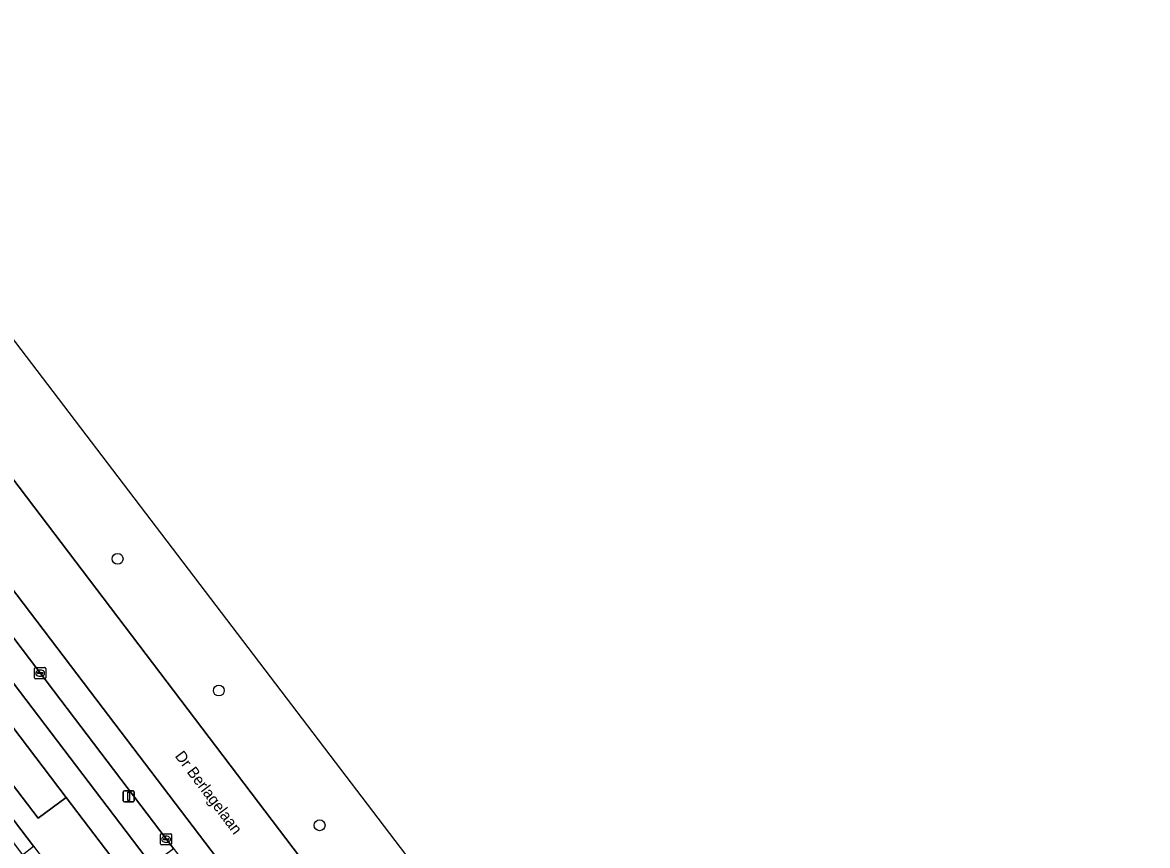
# Model space of a CAD drawing. Extents: x 160023 to 161302, y 384750 to 385707.
# Drawn here: x 160456 to 160557, y 385487 to 385560.9 of the extents above; entities that cross this region are included whole.
import ezdxf

# ---------------------------------------------------------------- set-up
doc = ezdxf.new("R2010")
doc.units = 0
for name, color, linetype in [('IMGEO_Berm_groen', 7, 'Continuous'), ('IMGEO_Boom', 7, 'Continuous'), ('IMGEO_Erf', 7, 'Continuous'), ('IMGEO_Fietspad_gesloten', 7, 'Continuous'), ('IMGEO_Kolk', 7, 'Continuous'), ('IMGEO_Lichtmast', 7, 'Continuous'), ('IMGEO_Openbare_ruimte_label', 7, 'Continuous'), ('IMGEO_Parkeervlak_open', 7, 'Continuous'), ('IMGEO_Rijbaan_lokaal_gesloten', 7, 'Continuous'), ('IMGEO_Voetpad_open', 7, 'Continuous')]:
    doc.layers.add(name, color=color, linetype=linetype)

msp = doc.modelspace()

# ---------------------------------------------------------------- linework, layer by layer
at = {"layer": 'IMGEO_Berm_groen'}
msp.add_lwpolyline([(160490.93, 385485.53), (160435.89, 385557.74), (160429.88, 385553.16), (160470.25, 385500), (160484.76, 385480.89), (160490.93, 385485.53)], dxfattribs=at)
for points in [[(160459.48, 385500), (160452.43, 385509.28), (160452.15, 385509.65), (160450.16, 385508.17), (160467.61, 385485.21), (160469.59, 385486.69)], [(160449.61, 385504.89), (160447.06, 385503.01), (160457.45, 385489.41), (160459.97, 385491.27)]]:
    msp.add_lwpolyline(points, close=True, dxfattribs=at)
at = {"layer": 'IMGEO_Boom'}
for centre in [(160464.58, 385512.7), (160473.67, 385500.87), (160482.72, 385488.77)]:
    msp.add_circle(centre, 0.489, dxfattribs=at)
at = {"layer": 'IMGEO_Erf'}
msp.add_lwpolyline([(160445.52, 385490.65), (160450.02, 385494.06), (160456.04, 385486.13), (160457.04, 385486.9), (160445.28, 385502.35), (160444.29, 385501.6), (160439.66, 385498.09), (160409.05, 385474.83), (160414.79, 385467.31), (160414.85, 385467.36), (160419.18, 385470.65), (160423.52, 385473.94), (160427.85, 385477.23), (160432.19, 385480.53), (160436.52, 385483.82), (160441.02, 385487.23)], close=True, dxfattribs=at)
at = {"layer": 'IMGEO_Fietspad_gesloten'}
for points in [[(160557.04, 385367.72), (160554.06, 385371.46), (160553.93, 385371.64), (160547.01, 385380.75), (160546.85, 385380.96), (160539.86, 385390.15), (160538.06, 385392.57), (160536.37, 385394.76), (160526.05, 385408.31), (160523.19, 385412.06), (160521.37, 385414.47), (160507.77, 385432.39), (160506.86, 385433.59), (160496.7, 385446.99), (160495.79, 385448.19), (160486.21, 385460.81), (160482.07, 385466.26), (160477.88, 385471.7), (160476.05, 385474.13), (160468.51, 385483.99), (160467.61, 385485.21), (160450.16, 385508.17)], [(160449.61, 385504.89), (160459.97, 385491.27), (160463.97, 385486.01), (160472.5, 385474.79), (160473.39, 385473.63), (160493.83, 385446.74), (160494.76, 385445.52), (160504.97, 385432.1), (160505.9, 385430.88), (160519.7, 385412.72), (160520.51, 385411.65), (160520.61, 385411.51), (160523.31, 385407.99), (160534.37, 385393.46), (160554.32, 385367.16)]]:
    msp.add_lwpolyline(points, dxfattribs=at)
at = {"layer": 'IMGEO_Kolk'}
for p, q in [((160457.13, 385502.01), (160457.13, 385502.86)), ((160457.21, 385502.94), (160458.06, 385502.94)), ((160457.62, 385502.71), (160457.64, 385502.71)), ((160458.13, 385502.86), (160458.13, 385502.01)), ((160458.06, 385501.93), (160457.21, 385501.93)), ((160457.39, 385502.43), (160457.39, 385502.44)), ((160457.43, 385502.48), (160457.83, 385502.48)), ((160457.83, 385502.39), (160457.43, 385502.39)), ((160457.64, 385502.16), (160457.62, 385502.16)), ((160457.87, 385502.44), (160457.87, 385502.43)), ((160468.43, 385487.09), (160468.43, 385487.94)), ((160468.5, 385488.01), (160469.36, 385488.01)), ((160468.69, 385487.51), (160468.69, 385487.52)), ((160468.73, 385487.56), (160469.13, 385487.56)), ((160469.13, 385487.47), (160468.73, 385487.47)), ((160468.92, 385487.79), (160468.94, 385487.79)), ((160469.17, 385487.52), (160469.17, 385487.51)), ((160469.43, 385487.94), (160469.43, 385487.09)), ((160469.36, 385487.01), (160468.5, 385487.01)), ((160468.94, 385487.23), (160468.92, 385487.23))]:
    msp.add_line(p, q, dxfattribs=at)
for points in [[(160457.13, 385502.01), (160457.13, 385502.86)], [(160457.21, 385502.94), (160458.06, 385502.94)], [(160458.13, 385502.86), (160458.13, 385502.01)], [(160458.06, 385501.93), (160457.21, 385501.93)], [(160468.43, 385487.09), (160468.43, 385487.94)], [(160468.5, 385488.01), (160469.36, 385488.01)], [(160469.43, 385487.94), (160469.43, 385487.09)], [(160469.36, 385487.01), (160468.5, 385487.01)]]:
    msp.add_lwpolyline(points, dxfattribs=at)
for centre, radius, start, end in [((160457.21, 385502.86), 0.0765, 91.552, 178.448), ((160457.21, 385502.86), 0.0765, 91.552, 178.448), ((160458.06, 385502.86), 0.0765, 1.552, 88.448), ((160458.06, 385502.86), 0.0765, 1.552, 88.448), ((160457.21, 385502.01), 0.0765, 181.552, 268.448), ((160457.21, 385502.01), 0.0765, 181.552, 268.448), ((160457.43, 385502.44), 0.0403, 85.8775, 175.7526), ((160457.43, 385502.43), 0.0366, 178.938, 274.7102), ((160457.84, 385502.44), 0.0386, 1.7309, 96.639), ((160457.83, 385502.43), 0.043, 264.8664, 352.4533), ((160458.06, 385502.01), 0.0765, 271.552, 358.448), ((160458.06, 385502.01), 0.0765, 271.552, 358.448), ((160468.51, 385487.94), 0.0765, 91.552, 178.448), ((160468.51, 385487.94), 0.0765, 91.552, 178.448), ((160468.73, 385487.52), 0.0403, 85.8775, 175.7526), ((160468.73, 385487.51), 0.0366, 178.938, 274.7102), ((160469.13, 385487.52), 0.0386, 1.7309, 96.639), ((160469.13, 385487.51), 0.043, 264.8664, 352.4533), ((160469.35, 385487.94), 0.0765, 1.552, 88.448), ((160469.35, 385487.94), 0.0765, 1.552, 88.448), ((160468.51, 385487.09), 0.0765, 181.552, 268.448), ((160468.51, 385487.09), 0.0765, 181.552, 268.448), ((160469.35, 385487.09), 0.0765, 271.552, 358.448), ((160469.35, 385487.09), 0.0765, 271.552, 358.448)]:
    msp.add_arc(centre, radius, start, end, dxfattribs=at)
for centre, major_axis, ratio, start_param, end_param in [((160457.62, 385502.43), (-0.387, 0.002), 0.722429, 4.712389, 7.853982), ((160457.64, 385502.43), (-0.39, 0.002), 0.717154, 1.570796, 4.712389), ((160468.92, 385487.51), (-0.387, 0.002), 0.722429, 4.712389, 7.853982), ((160468.94, 385487.51), (-0.39, 0.002), 0.717154, 1.570796, 4.712389)]:
    msp.add_ellipse(centre, major_axis=major_axis, ratio=ratio, start_param=start_param, end_param=end_param, dxfattribs=at)
at = {"layer": 'IMGEO_Lichtmast'}
for p, q in [((160465.09, 385490.97), (160465.09, 385491.77)), ((160465.09, 385491.77), (160465.09, 385490.97)), ((160465.19, 385491.87), (160465.98, 385491.87)), ((160465.98, 385491.87), (160465.19, 385491.87)), ((160466.08, 385491.77), (160466.08, 385490.97)), ((160466.08, 385490.97), (160466.08, 385491.77)), ((160465.98, 385490.87), (160465.19, 385490.87)), ((160465.19, 385490.87), (160465.98, 385490.87))]:
    msp.add_line(p, q, dxfattribs=at)
msp.add_lwpolyline([(160465.51, 385491.74), (160465.66, 385491.74), (160465.66, 385490.99), (160465.51, 385490.99), (160465.51, 385491.74)], dxfattribs=at)
for centre, start, end in [((160465.19, 385491.77), 90, 180), ((160465.19, 385491.77), 90, 180), ((160465.98, 385491.77), 0, 90), ((160465.98, 385491.77), 360, 90), ((160465.19, 385490.97), 180, 270), ((160465.19, 385490.97), 180, 270), ((160465.98, 385490.97), 270, 0), ((160465.98, 385490.97), 270, 0)]:
    msp.add_arc(centre, 0.1, start, end, dxfattribs=at)
at = {"layer": 'IMGEO_Parkeervlak_open'}
for points in [[(160479.44, 385477.99), (160462.71, 385500), (160427.9, 385545.82)], [(160428.8, 385540.4), (160430.13, 385538.63), (160430.24, 385538.49), (160431.33, 385537.06), (160451.04, 385511.11), (160452.15, 385509.65), (160452.43, 385509.28), (160459.48, 385500), (160469.59, 385486.69), (160470.51, 385485.49), (160470.72, 385485.21), (160474.41, 385480.35)]]:
    msp.add_lwpolyline(points, dxfattribs=at)
at = {"layer": 'IMGEO_Rijbaan_lokaal_gesloten'}
for points in [[(160524.33, 385417.53), (160524.75, 385417.01), (160527.38, 385419.04), (160530.14, 385421.17), (160500, 385460.84), (160498.7, 385462.56), (160497.04, 385464.74), (160497.02, 385464.76), (160489.08, 385475.21), (160489.06, 385475.24), (160486.63, 385478.44), (160484.76, 385480.89), (160470.25, 385500), (160429.88, 385553.16), (160428.02, 385555.58)], [(160427.9, 385545.82), (160462.71, 385500), (160479.44, 385477.99), (160480.04, 385477.2), (160480.15, 385477.05), (160481.89, 385474.77), (160482.01, 385474.61), (160487.03, 385467.98), (160489.55, 385464.63), (160491.69, 385461.84), (160491.97, 385461.44), (160492.14, 385461.23), (160492.74, 385460.45), (160494.51, 385458.09), (160500.44, 385450.24), (160504.67, 385444.53), (160508.52, 385439.37), (160512.4, 385434.08), (160516.6, 385428.26), (160520.29, 385423.16), (160523.89, 385418.13), (160524.09, 385417.86), (160524.23, 385417.66)]]:
    msp.add_lwpolyline(points, dxfattribs=at)
at = {"layer": 'IMGEO_Voetpad_open'}
for points in [[(160309.31, 385683.74), (160355.61, 385622.73), (160357.43, 385620.35), (160358.04, 385619.54), (160358.24, 385619.28), (160357.12, 385618.42), (160361.86, 385612.2), (160387.38, 385578.57), (160387.52, 385578.39), (160393.14, 385571.01), (160399.19, 385563.08), (160401.63, 385559.86), (160403.82, 385556.98), (160444.37, 385503.55), (160445.28, 385502.35), (160457.04, 385486.9), (160458.87, 385484.51), (160461.66, 385480.82), (160505.28, 385423.36), (160515.52, 385409.87), (160516.76, 385408.15), (160517.96, 385406.67), (160522.36, 385400.85)], [(160470.87, 385471.66), (160473.39, 385473.63), (160472.5, 385474.79), (160469.96, 385472.87), (160461.43, 385484.14), (160463.97, 385486.01), (160459.97, 385491.27), (160457.45, 385489.41), (160447.06, 385503.01)]]:
    msp.add_lwpolyline(points, dxfattribs=at)

# ---------------------------------------------------------------- texts
at = {"layer": 'IMGEO_Openbare_ruimte_label'}
msp.add_text('Dr Berlagelaan', height=1, rotation=306.9959, dxfattribs=at).set_placement((160469.68, 385494.98))

doc.saveas('drawing.dxf')
